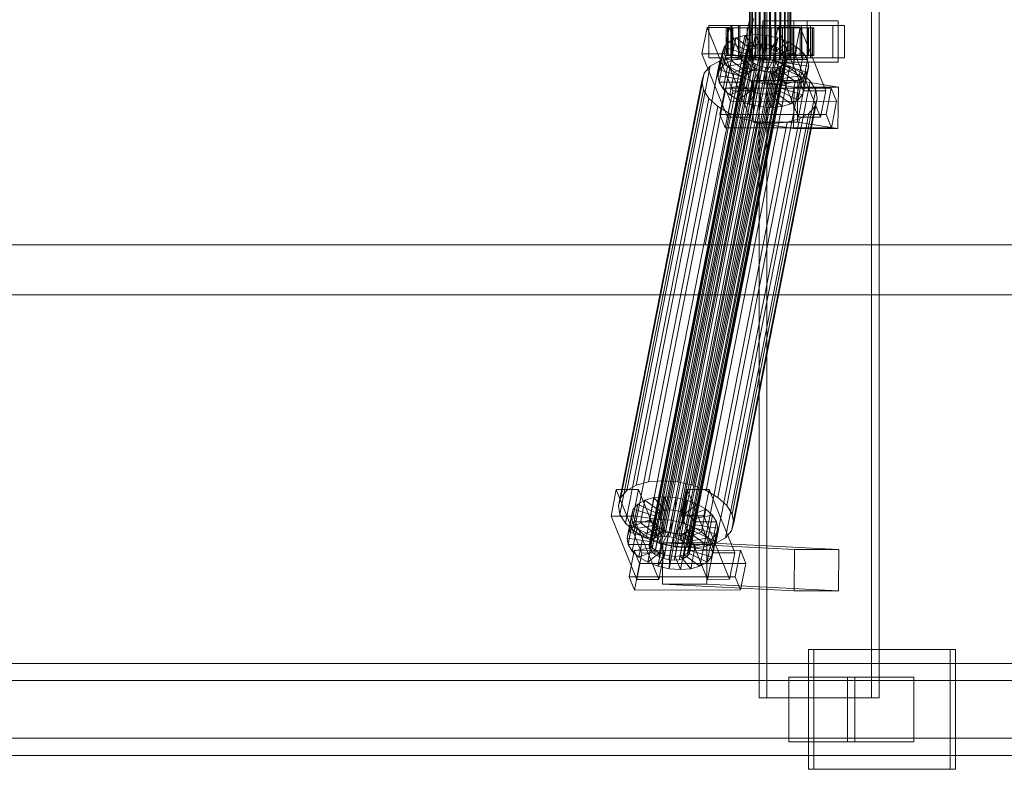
# Model space of a CAD drawing. Header units: millimetres. Extents: x -2233 to 65662, y -50530 to 6847.
# Tile 363 of 656: x 7817 to 8245, y -18456 to -18130. Entities that reach past the tile are written whole.
import ezdxf

# ---------------------------------------------------------------- set-up
doc = ezdxf.new("R2010")
doc.units = ezdxf.units.MM
doc.layers.add('superior_C01', color=7, linetype='Continuous', lineweight=0)

msp = doc.modelspace()

# ---------------------------------------------------------------- linework, layer by layer
at = {"layer": 'superior_C01'}
for p, q in [((8138.139, -17575), (8138.139, -18425)), ((8141.526, -18425), (8141.526, -17575)), ((8186.874, -18425), (8186.874, -17575)), ((8190.261, -17575), (8190.261, -18425)), ((8133.864, -18148), (8133.864, -17852)), ((8134.114, -18148), (8134.114, -17852)), ((8134.228, -18148), (8134.228, -17852)), ((8134.96, -18148), (8134.96, -17852)), ((8135.179, -18148), (8135.179, -17852)), ((8136.345, -18148), (8136.345, -17852)), ((8136.655, -18148), (8136.655, -17852)), ((8138.173, -18148), (8138.173, -17852)), ((8138.553, -18148), (8138.553, -17852)), ((8140.321, -18148), (8140.321, -17852)), ((8140.745, -18148), (8140.745, -17852)), ((8142.643, -18148), (8142.643, -17852)), ((8143.081, -18148), (8143.081, -17852)), ((8144.979, -18148), (8144.979, -17852)), ((8145.402, -18148), (8145.402, -17852)), ((8147.171, -18148), (8147.171, -17852)), ((8147.55, -18148), (8147.55, -17852)), ((8149.069, -18148), (8149.069, -17852)), ((8149.379, -18148), (8149.379, -17852)), ((8150.544, -18148), (8150.544, -17852)), ((8150.763, -18148), (8150.763, -17852)), ((8151.496, -17852), (8151.496, -18148)), ((8151.609, -18148), (8151.609, -17852)), ((8151.859, -18148), (8151.859, -17852)), ((8134.009, -18130), (8114.694, -18228.298)), ((8116.378, -18228.298), (8135.692, -18130)), ((8158.947, -18131), (8139.76, -18131)), ((8139.76, -18131), (8139.76, -18149)), ((8153.195, -18131), (8139.76, -18131)), ((8153.195, -18149), (8153.195, -18131)), ((8153.195, -18131), (8172.382, -18131)), ((8158.947, -18149), (8158.947, -18131)), ((8158.947, -18131), (8172.382, -18131)), ((8172.382, -18131), (8172.382, -18149)), ((8115.569, -18133.859), (8113.316, -18145.327)), ((8125.163, -18133.847), (8115.569, -18133.859)), ((8126.699, -18161.391), (8115.569, -18133.859)), ((8125.817, -18133), (8116.224, -18133)), ((8116.224, -18133), (8116.224, -18147)), ((8129.772, -18133), (8116.224, -18133)), ((8122.909, -18145.315), (8125.163, -18133.847)), ((8124.395, -18134), (8123.867, -18134)), ((8123.867, -18134), (8133.864, -18134)), ((8123.867, -18146), (8123.867, -18134)), ((8123.867, -18134), (8124.634, -18134)), ((8126.181, -18134), (8124.395, -18134)), ((8124.395, -18134), (8134.114, -18134)), ((8124.395, -18146), (8124.395, -18134)), ((8124.634, -18134), (8134.228, -18134)), ((8124.634, -18146), (8124.634, -18134)), ((8124.634, -18134), (8126.643, -18134)), ((8125.163, -18133.847), (8136.292, -18161.379)), ((8125.817, -18147), (8125.817, -18133)), ((8125.817, -18133), (8139.365, -18133)), ((8129.104, -18134), (8126.181, -18134)), ((8126.181, -18134), (8134.96, -18134)), ((8126.181, -18146), (8126.181, -18134)), ((8172.378, -18133), (8126.329, -18133)), ((8126.329, -18133), (8126.329, -18147)), ((8129.152, -18133), (8126.329, -18133)), ((8126.643, -18134), (8135.179, -18134)), ((8126.643, -18146), (8126.643, -18134)), ((8126.643, -18134), (8129.758, -18134)), ((8132.964, -18134), (8129.104, -18134)), ((8129.104, -18134), (8136.345, -18134)), ((8129.104, -18146), (8129.104, -18134)), ((8129.152, -18147), (8129.152, -18133)), ((8129.152, -18133), (8175.2, -18133)), ((8129.758, -18134), (8136.655, -18134)), ((8129.758, -18146), (8129.758, -18134)), ((8129.758, -18134), (8133.765, -18134)), ((8129.772, -18147), (8129.772, -18133)), ((8129.772, -18133), (8139.365, -18133)), ((8137.499, -18134), (8132.964, -18134)), ((8132.964, -18134), (8138.173, -18134)), ((8132.964, -18146), (8132.964, -18134)), ((8133.765, -18134), (8138.553, -18134)), ((8133.765, -18146), (8133.765, -18134)), ((8133.765, -18134), (8138.392, -18134)), ((8133.864, -18134), (8134.114, -18134)), ((8133.864, -18134), (8133.864, -18146)), ((8134.228, -18134), (8133.864, -18134)), ((8134.114, -18134), (8134.96, -18134)), ((8134.114, -18134), (8134.114, -18146)), ((8134.228, -18134), (8134.228, -18146)), ((8135.179, -18134), (8134.228, -18134)), ((8134.96, -18134), (8136.345, -18134)), ((8134.96, -18134), (8134.96, -18146)), ((8135.179, -18134), (8135.179, -18146)), ((8136.655, -18134), (8135.179, -18134)), ((8136.345, -18134), (8138.173, -18134)), ((8136.345, -18134), (8136.345, -18146)), ((8136.655, -18134), (8136.655, -18146)), ((8138.553, -18134), (8136.655, -18134)), ((8142.399, -18134), (8137.499, -18134)), ((8137.499, -18134), (8140.321, -18134)), ((8137.499, -18146), (8137.499, -18134)), ((8138.173, -18134), (8140.321, -18134)), ((8138.173, -18134), (8138.173, -18146)), ((8138.392, -18134), (8140.745, -18134)), ((8138.392, -18146), (8138.392, -18134)), ((8138.392, -18134), (8143.324, -18134)), ((8138.553, -18134), (8138.553, -18146)), ((8140.745, -18134), (8138.553, -18134)), ((8139.365, -18133), (8139.365, -18147)), ((8140.321, -18134), (8142.643, -18134)), ((8140.321, -18134), (8140.321, -18146)), ((8140.745, -18134), (8140.745, -18146)), ((8143.081, -18134), (8140.745, -18134)), ((8147.331, -18134), (8142.399, -18134)), ((8142.399, -18134), (8142.643, -18134)), ((8142.399, -18146), (8142.399, -18134)), ((8142.643, -18134), (8144.979, -18134)), ((8142.643, -18134), (8142.643, -18146)), ((8143.324, -18134), (8143.081, -18134)), ((8143.081, -18134), (8143.081, -18146)), ((8145.402, -18134), (8143.081, -18134)), ((8143.324, -18146), (8143.324, -18134)), ((8143.324, -18134), (8148.225, -18134)), ((8146.268, -18133.821), (8144.015, -18145.289)), ((8147.331, -18134), (8144.979, -18134)), ((8144.979, -18134), (8147.171, -18134)), ((8144.979, -18134), (8144.979, -18146)), ((8148.225, -18134), (8145.402, -18134)), ((8145.402, -18134), (8145.402, -18146)), ((8147.55, -18134), (8145.402, -18134)), ((8155.861, -18133.809), (8146.268, -18133.821)), ((8157.398, -18161.353), (8146.268, -18133.821)), ((8156.516, -18133), (8146.923, -18133)), ((8146.923, -18133), (8146.923, -18147)), ((8160.471, -18133), (8146.923, -18133)), ((8151.958, -18134), (8147.171, -18134)), ((8147.171, -18134), (8149.069, -18134)), ((8147.171, -18134), (8147.171, -18146)), ((8151.958, -18134), (8147.331, -18134)), ((8147.331, -18146), (8147.331, -18134)), ((8152.759, -18134), (8147.55, -18134)), ((8147.55, -18134), (8147.55, -18146)), ((8149.379, -18134), (8147.55, -18134)), ((8148.225, -18146), (8148.225, -18134)), ((8148.225, -18134), (8152.759, -18134)), ((8155.966, -18134), (8149.069, -18134)), ((8149.069, -18134), (8150.544, -18134)), ((8149.069, -18134), (8149.069, -18146)), ((8156.62, -18134), (8149.379, -18134)), ((8149.379, -18134), (8149.379, -18146)), ((8150.763, -18134), (8149.379, -18134)), ((8159.08, -18134), (8150.544, -18134)), ((8150.544, -18134), (8151.496, -18134)), ((8150.544, -18134), (8150.544, -18146)), ((8159.543, -18134), (8150.763, -18134)), ((8150.763, -18134), (8150.763, -18146)), ((8151.609, -18134), (8150.763, -18134)), ((8151.496, -18134), (8161.089, -18134)), ((8151.496, -18146), (8151.496, -18134)), ((8151.496, -18134), (8151.859, -18134)), ((8161.329, -18134), (8151.609, -18134)), ((8151.609, -18134), (8151.609, -18146)), ((8151.859, -18134), (8151.609, -18134)), ((8161.856, -18134), (8151.859, -18134)), ((8151.859, -18134), (8151.859, -18146)), ((8155.966, -18134), (8151.958, -18134)), ((8151.958, -18146), (8151.958, -18134)), ((8152.759, -18146), (8152.759, -18134)), ((8152.759, -18134), (8156.62, -18134)), ((8153.608, -18145.277), (8155.861, -18133.809)), ((8155.861, -18133.809), (8166.991, -18161.341)), ((8159.08, -18134), (8155.966, -18134)), ((8155.966, -18146), (8155.966, -18134)), ((8156.516, -18147), (8156.516, -18133)), ((8156.516, -18133), (8170.064, -18133)), ((8156.62, -18146), (8156.62, -18134)), ((8156.62, -18134), (8159.543, -18134)), ((8161.089, -18134), (8159.08, -18134)), ((8159.08, -18146), (8159.08, -18134)), ((8159.543, -18146), (8159.543, -18134)), ((8159.543, -18134), (8161.329, -18134)), ((8160.471, -18147), (8160.471, -18133)), ((8160.471, -18133), (8170.064, -18133)), ((8161.089, -18134), (8161.089, -18146)), ((8161.856, -18134), (8161.089, -18134)), ((8161.329, -18146), (8161.329, -18134)), ((8161.329, -18134), (8161.856, -18134)), ((8161.856, -18146), (8161.856, -18134)), ((8170.064, -18133), (8170.064, -18147)), ((8172.378, -18147), (8172.378, -18133)), ((8172.378, -18133), (8175.2, -18133)), ((8175.2, -18133), (8175.2, -18147)), ((8127.958, -18138.419), (8124.883, -18140.156)), ((8126.027, -18148.249), (8127.958, -18138.419)), ((8131.914, -18137.325), (8127.958, -18138.419)), ((8127.958, -18138.419), (8134.763, -18143.38)), ((8129.983, -18147.155), (8131.914, -18137.325)), ((8136.482, -18136.948), (8131.914, -18137.325)), ((8131.914, -18137.325), (8136.637, -18142.862)), ((8134.55, -18146.777), (8136.482, -18136.948)), ((8141.35, -18137.313), (8136.482, -18136.948)), ((8136.482, -18136.948), (8138.8, -18142.683)), ((8139.418, -18147.143), (8141.35, -18137.313)), ((8141.35, -18137.313), (8141.106, -18142.856)), ((8146.186, -18138.396), (8141.35, -18137.313)), ((8146.186, -18138.396), (8143.397, -18143.369)), ((8144.254, -18148.226), (8146.186, -18138.396)), ((8150.661, -18140.123), (8146.186, -18138.396)), ((8090.679, -18357.434), (8132.688, -18143.635)), ((8091.619, -18356.363), (8133.628, -18142.565)), ((8093.076, -18355.541), (8135.085, -18141.742)), ((8094.95, -18355.022), (8136.959, -18141.224)), ((8097.113, -18354.844), (8139.122, -18141.045)), ((8099.419, -18355.017), (8141.428, -18141.218)), ((8101.71, -18355.53), (8143.719, -18141.731)), ((8103.83, -18356.348), (8145.839, -18142.549)), ((8105.634, -18357.415), (8147.643, -18143.617)), ((8120.968, -18152.246), (8122.899, -18142.416)), ((8122.899, -18142.416), (8122.141, -18145.047)), ((8124.883, -18140.156), (8122.899, -18142.416)), ((8122.899, -18142.416), (8132.367, -18145.274)), ((8122.952, -18149.985), (8124.883, -18140.156)), ((8124.883, -18140.156), (8133.306, -18144.203)), ((8132.688, -18143.635), (8132.329, -18144.881)), ((8133.628, -18142.565), (8132.688, -18143.635)), ((8134.763, -18143.38), (8132.832, -18153.21)), ((8133.306, -18144.203), (8134.763, -18143.38)), ((8135.085, -18141.742), (8133.628, -18142.565)), ((8136.637, -18142.862), (8134.705, -18152.692)), ((8134.763, -18143.38), (8136.637, -18142.862)), ((8136.959, -18141.224), (8135.085, -18141.742)), ((8136.637, -18142.862), (8138.8, -18142.683)), ((8138.8, -18142.683), (8136.869, -18152.513)), ((8139.122, -18141.045), (8136.959, -18141.224)), ((8138.8, -18142.683), (8141.106, -18142.856)), ((8141.428, -18141.218), (8139.122, -18141.045)), ((8141.106, -18142.856), (8139.175, -18152.686)), ((8141.106, -18142.856), (8143.397, -18143.369)), ((8143.719, -18141.731), (8141.428, -18141.218)), ((8143.397, -18143.369), (8141.466, -18153.199)), ((8143.397, -18143.369), (8145.517, -18144.188)), ((8145.839, -18142.549), (8143.719, -18141.731)), ((8150.661, -18140.123), (8145.517, -18144.188)), ((8147.643, -18143.617), (8145.839, -18142.549)), ((8154.47, -18142.377), (8147.321, -18145.255)), ((8149.009, -18144.861), (8147.643, -18143.617)), ((8148.729, -18149.953), (8150.661, -18140.123)), ((8154.47, -18142.377), (8150.661, -18140.123)), ((8152.539, -18152.207), (8154.47, -18142.377)), ((8157.353, -18145.003), (8154.47, -18142.377)), ((8090.102, -18331.197), (8126.317, -18146.887)), ((8090.32, -18358.68), (8132.329, -18144.881)), ((8090.566, -18360.017), (8132.575, -18146.218)), ((8091.4, -18361.352), (8133.409, -18147.554)), ((8096.208, -18330.692), (8132.423, -18146.383)), ((8102.715, -18331.181), (8138.93, -18146.872)), ((8107, -18358.659), (8149.009, -18144.861)), ((8149.843, -18146.196), (8107.834, -18359.995)), ((8108.08, -18361.332), (8150.089, -18147.533)), ((8113.316, -18145.327), (8122.909, -18145.315)), ((8113.316, -18145.327), (8124.445, -18172.859)), ((8116.224, -18147), (8125.817, -18147)), ((8116.224, -18147), (8129.772, -18147)), ((8120.209, -18154.877), (8122.141, -18145.047)), ((8120.728, -18157.698), (8122.66, -18147.868)), ((8126.317, -18146.887), (8121.028, -18148.35)), ((8122.141, -18145.047), (8132.007, -18146.52)), ((8122.141, -18145.047), (8122.66, -18147.868)), ((8122.66, -18147.868), (8132.253, -18147.856)), ((8122.66, -18147.868), (8124.421, -18150.688)), ((8134.039, -18172.847), (8122.909, -18145.315)), ((8133.864, -18146), (8123.867, -18146)), ((8123.867, -18146), (8124.395, -18146)), ((8124.634, -18146), (8123.867, -18146)), ((8134.114, -18146), (8124.395, -18146)), ((8124.395, -18146), (8126.181, -18146)), ((8134.228, -18146), (8124.634, -18146)), ((8126.643, -18146), (8124.634, -18146)), ((8139.365, -18147), (8125.817, -18147)), ((8126.027, -18148.249), (8129.983, -18147.155)), ((8134.96, -18146), (8126.181, -18146)), ((8126.181, -18146), (8129.104, -18146)), ((8132.423, -18146.383), (8126.317, -18146.887)), ((8126.329, -18147), (8172.378, -18147)), ((8126.329, -18147), (8129.152, -18147)), ((8135.179, -18146), (8126.643, -18146)), ((8129.758, -18146), (8126.643, -18146)), ((8136.345, -18146), (8129.104, -18146)), ((8129.104, -18146), (8132.964, -18146)), ((8175.2, -18147), (8129.152, -18147)), ((8136.655, -18146), (8129.758, -18146)), ((8133.765, -18146), (8129.758, -18146)), ((8139.365, -18147), (8129.772, -18147)), ((8129.983, -18147.155), (8134.55, -18146.777)), ((8134.705, -18152.692), (8129.983, -18147.155)), ((8132.007, -18146.52), (8130.076, -18156.35)), ((8132.253, -18147.856), (8130.322, -18157.686)), ((8132.367, -18145.274), (8130.435, -18155.103)), ((8133.306, -18144.203), (8131.375, -18154.033)), ((8132.007, -18146.52), (8132.367, -18145.274)), ((8132.253, -18147.856), (8132.007, -18146.52)), ((8133.088, -18149.192), (8132.253, -18147.856)), ((8132.329, -18144.881), (8132.575, -18146.218)), ((8132.367, -18145.274), (8133.306, -18144.203)), ((8138.93, -18146.872), (8132.423, -18146.383)), ((8132.575, -18146.218), (8133.409, -18147.554)), ((8138.173, -18146), (8132.964, -18146)), ((8132.964, -18146), (8137.499, -18146)), ((8133.409, -18147.554), (8134.775, -18148.798)), ((8138.553, -18146), (8133.765, -18146)), ((8138.392, -18146), (8133.765, -18146)), ((8134.114, -18146), (8133.864, -18146)), ((8133.864, -18146), (8134.228, -18146)), ((8134.228, -18148), (8133.864, -18148)), ((8133.864, -18148), (8134.114, -18148)), ((8134.96, -18146), (8134.114, -18146)), ((8134.114, -18148), (8134.96, -18148)), ((8134.228, -18146), (8135.179, -18146)), ((8135.179, -18148), (8134.228, -18148)), ((8136.869, -18152.513), (8134.55, -18146.777)), ((8134.55, -18146.777), (8139.418, -18147.143)), ((8136.345, -18146), (8134.96, -18146)), ((8134.96, -18148), (8136.345, -18148)), ((8135.179, -18146), (8136.655, -18146)), ((8136.655, -18148), (8135.179, -18148)), ((8138.173, -18146), (8136.345, -18146)), ((8136.345, -18148), (8138.173, -18148)), ((8136.655, -18146), (8138.553, -18146)), ((8138.553, -18148), (8136.655, -18148)), ((8140.321, -18146), (8137.499, -18146)), ((8137.499, -18146), (8142.399, -18146)), ((8140.321, -18146), (8138.173, -18146)), ((8138.173, -18148), (8140.321, -18148)), ((8140.745, -18146), (8138.392, -18146)), ((8143.324, -18146), (8138.392, -18146)), ((8138.553, -18146), (8140.745, -18146)), ((8140.745, -18148), (8138.553, -18148)), ((8145.395, -18148.32), (8138.93, -18146.872)), ((8139.175, -18152.686), (8139.418, -18147.143)), ((8139.418, -18147.143), (8144.254, -18148.226)), ((8142.643, -18146), (8140.321, -18146)), ((8140.321, -18148), (8142.643, -18148)), ((8140.745, -18146), (8143.081, -18146)), ((8143.081, -18148), (8140.745, -18148)), ((8142.643, -18146), (8142.399, -18146)), ((8142.399, -18146), (8147.331, -18146)), ((8144.979, -18146), (8142.643, -18146)), ((8142.643, -18148), (8144.979, -18148)), ((8143.081, -18146), (8143.324, -18146)), ((8143.081, -18146), (8145.402, -18146)), ((8145.402, -18148), (8143.081, -18148)), ((8148.225, -18146), (8143.324, -18146)), ((8145.517, -18144.188), (8143.585, -18154.017)), ((8144.015, -18145.289), (8153.608, -18145.277)), ((8144.015, -18145.289), (8155.144, -18172.821)), ((8147.171, -18146), (8144.979, -18146)), ((8144.979, -18146), (8147.331, -18146)), ((8144.979, -18148), (8147.171, -18148)), ((8147.321, -18145.255), (8145.39, -18155.085)), ((8145.402, -18146), (8148.225, -18146)), ((8145.402, -18146), (8147.55, -18146)), ((8147.55, -18148), (8145.402, -18148)), ((8145.517, -18144.188), (8147.321, -18145.255)), ((8148.687, -18146.499), (8146.756, -18156.329)), ((8146.923, -18147), (8156.516, -18147)), ((8146.923, -18147), (8160.471, -18147)), ((8149.069, -18146), (8147.171, -18146)), ((8147.171, -18146), (8151.958, -18146)), ((8147.171, -18148), (8149.069, -18148)), ((8147.321, -18145.255), (8148.687, -18146.499)), ((8147.331, -18146), (8151.958, -18146)), ((8147.55, -18146), (8152.759, -18146)), ((8147.55, -18146), (8149.379, -18146)), ((8149.379, -18148), (8147.55, -18148)), ((8147.59, -18157.665), (8149.521, -18147.835)), ((8152.759, -18146), (8148.225, -18146)), ((8157.353, -18145.003), (8148.687, -18146.499)), ((8148.687, -18146.499), (8149.521, -18147.835)), ((8149.843, -18146.196), (8149.009, -18144.861)), ((8150.544, -18146), (8149.069, -18146)), ((8149.069, -18146), (8155.966, -18146)), ((8149.069, -18148), (8150.544, -18148)), ((8149.379, -18146), (8156.62, -18146)), ((8149.379, -18146), (8150.763, -18146)), ((8150.763, -18148), (8149.379, -18148)), ((8149.521, -18147.835), (8159.115, -18147.823)), ((8149.521, -18147.835), (8149.767, -18149.171)), ((8149.73, -18148.779), (8150.089, -18147.533)), ((8150.089, -18147.533), (8149.843, -18146.196)), ((8151.496, -18146), (8150.544, -18146)), ((8150.544, -18146), (8159.08, -18146)), ((8150.544, -18148), (8151.496, -18148)), ((8150.763, -18146), (8159.543, -18146)), ((8150.763, -18146), (8151.609, -18146)), ((8151.609, -18148), (8150.763, -18148)), ((8161.089, -18146), (8151.496, -18146)), ((8151.859, -18146), (8151.496, -18146)), ((8151.496, -18148), (8151.859, -18148)), ((8151.609, -18146), (8161.329, -18146)), ((8151.609, -18146), (8151.859, -18146)), ((8151.859, -18148), (8151.609, -18148)), ((8151.859, -18146), (8161.856, -18146)), ((8151.958, -18146), (8155.966, -18146)), ((8156.62, -18146), (8152.759, -18146)), ((8164.738, -18172.809), (8153.608, -18145.277)), ((8155.422, -18154.833), (8157.353, -18145.003)), ((8155.966, -18146), (8159.08, -18146)), ((8170.064, -18147), (8156.516, -18147)), ((8159.543, -18146), (8156.62, -18146)), ((8159.115, -18147.823), (8157.183, -18157.653)), ((8159.115, -18147.823), (8157.353, -18145.003)), ((8159.08, -18146), (8161.089, -18146)), ((8159.634, -18150.644), (8159.115, -18147.823)), ((8161.329, -18146), (8159.543, -18146)), ((8170.064, -18147), (8160.471, -18147)), ((8161.089, -18146), (8161.856, -18146)), ((8161.856, -18146), (8161.329, -18146)), ((8175.2, -18147), (8172.378, -18147)), ((8080.702, -18334.981), (8116.917, -18150.672)), ((8084.813, -18332.659), (8121.028, -18148.35)), ((8092.766, -18362.596), (8134.775, -18148.798)), ((8094.57, -18363.664), (8136.58, -18149.865)), ((8096.69, -18364.482), (8138.699, -18150.683)), ((8098.981, -18364.995), (8140.99, -18151.196)), ((8101.287, -18365.168), (8143.296, -18151.369)), ((8103.45, -18364.989), (8145.46, -18151.191)), ((8105.324, -18364.471), (8147.333, -18150.672)), ((8106.781, -18363.648), (8148.79, -18149.85)), ((8107.721, -18362.578), (8149.73, -18148.779)), ((8109.18, -18332.629), (8145.395, -18148.32)), ((8116.917, -18150.672), (8114.265, -18153.694)), ((8115.163, -18334.938), (8151.378, -18150.629)), ((8121.028, -18148.35), (8116.917, -18150.672)), ((8120.209, -18154.877), (8120.968, -18152.246)), ((8120.968, -18152.246), (8122.952, -18149.985)), ((8130.435, -18155.103), (8120.968, -18152.246)), ((8122.49, -18160.518), (8124.421, -18150.688)), ((8122.952, -18149.985), (8126.027, -18148.249)), ((8131.375, -18154.033), (8122.952, -18149.985)), ((8124.421, -18150.688), (8133.088, -18149.192)), ((8124.421, -18150.688), (8127.305, -18153.314)), ((8132.832, -18153.21), (8126.027, -18148.249)), ((8127.305, -18153.314), (8134.453, -18150.436)), ((8131.114, -18155.567), (8136.258, -18151.503)), ((8133.088, -18149.192), (8131.156, -18159.022)), ((8134.453, -18150.436), (8132.522, -18160.266)), ((8134.453, -18150.436), (8133.088, -18149.192)), ((8136.258, -18151.503), (8134.326, -18161.333)), ((8136.258, -18151.503), (8134.453, -18150.436)), ((8134.775, -18148.798), (8136.58, -18149.865)), ((8135.589, -18157.295), (8138.377, -18152.321)), ((8138.377, -18152.321), (8136.258, -18151.503)), ((8138.377, -18152.321), (8136.446, -18162.151)), ((8136.58, -18149.865), (8138.699, -18150.683)), ((8140.668, -18152.835), (8138.377, -18152.321)), ((8138.699, -18150.683), (8140.99, -18151.196)), ((8139.76, -18149), (8158.947, -18149)), ((8153.195, -18149), (8139.76, -18149)), ((8140.99, -18151.196), (8143.296, -18151.369)), ((8141.466, -18153.199), (8144.254, -18148.226)), ((8143.296, -18151.369), (8145.46, -18151.191)), ((8143.585, -18154.017), (8148.729, -18149.953)), ((8144.254, -18148.226), (8148.729, -18149.953)), ((8147.012, -18152.311), (8145.08, -18162.14)), ((8147.012, -18152.311), (8145.138, -18152.829)), ((8145.39, -18155.085), (8152.539, -18152.207)), ((8151.378, -18150.629), (8145.395, -18148.32)), ((8145.46, -18151.191), (8147.333, -18150.672)), ((8148.468, -18151.488), (8146.537, -18161.318)), ((8148.468, -18151.488), (8147.012, -18152.311)), ((8153.816, -18157.272), (8147.012, -18152.311)), ((8147.333, -18150.672), (8148.79, -18149.85)), ((8149.408, -18150.417), (8147.477, -18160.247)), ((8149.767, -18149.171), (8147.836, -18159.001)), ((8149.408, -18150.417), (8148.468, -18151.488)), ((8156.891, -18155.535), (8148.468, -18151.488)), ((8148.729, -18149.953), (8152.539, -18152.207)), ((8148.79, -18149.85), (8149.73, -18148.779)), ((8149.767, -18149.171), (8149.408, -18150.417)), ((8158.875, -18153.275), (8149.408, -18150.417)), ((8159.634, -18150.644), (8149.767, -18149.171)), ((8156.47, -18153.641), (8151.378, -18150.629)), ((8152.539, -18152.207), (8155.422, -18154.833)), ((8172.382, -18149), (8153.195, -18149)), ((8157.702, -18160.474), (8159.634, -18150.644)), ((8158.875, -18153.275), (8159.634, -18150.644)), ((8172.382, -18149), (8158.947, -18149)), ((8078.05, -18338.003), (8114.265, -18153.694)), ((8114.265, -18153.694), (8113.251, -18157.211)), ((8130.076, -18156.35), (8120.209, -18154.877)), ((8120.728, -18157.698), (8120.209, -18154.877)), ((8120.255, -18337.95), (8156.47, -18153.641)), ((8125.373, -18163.144), (8127.305, -18153.314)), ((8127.305, -18153.314), (8131.114, -18155.567)), ((8129.182, -18165.397), (8131.114, -18155.567)), ((8130.435, -18155.103), (8130.076, -18156.35)), ((8130.076, -18156.35), (8130.322, -18157.686)), ((8131.375, -18154.033), (8130.435, -18155.103)), ((8131.114, -18155.567), (8135.589, -18157.295)), ((8132.832, -18153.21), (8131.375, -18154.033)), ((8134.705, -18152.692), (8132.832, -18153.21)), ((8136.869, -18152.513), (8134.705, -18152.692)), ((8139.175, -18152.686), (8136.869, -18152.513)), ((8140.668, -18152.835), (8138.737, -18162.664)), ((8141.466, -18153.199), (8139.175, -18152.686)), ((8140.425, -18158.378), (8140.668, -18152.835)), ((8142.974, -18153.008), (8140.668, -18152.835)), ((8142.974, -18153.008), (8141.043, -18162.837)), ((8143.585, -18154.017), (8141.466, -18153.199)), ((8145.138, -18152.829), (8142.974, -18153.008)), ((8145.293, -18158.743), (8142.974, -18153.008)), ((8145.138, -18152.829), (8143.206, -18162.659)), ((8145.39, -18155.085), (8143.585, -18154.017)), ((8149.86, -18158.366), (8145.138, -18152.829)), ((8146.756, -18156.329), (8145.39, -18155.085)), ((8146.756, -18156.329), (8155.422, -18154.833)), ((8147.59, -18157.665), (8146.756, -18156.329)), ((8153.816, -18157.272), (8156.891, -18155.535)), ((8154.96, -18165.365), (8156.891, -18155.535)), ((8155.422, -18154.833), (8157.183, -18157.653)), ((8160.325, -18157.152), (8156.47, -18153.641)), ((8156.891, -18155.535), (8158.875, -18153.275)), ((8156.944, -18163.105), (8158.875, -18153.275)), ((8077.036, -18341.52), (8113.251, -18157.211)), ((8077.73, -18345.291), (8113.945, -18160.982)), ((8113.251, -18157.211), (8113.945, -18160.982)), ((8113.945, -18160.982), (8116.299, -18164.752)), ((8130.322, -18157.686), (8120.728, -18157.698)), ((8122.49, -18160.518), (8120.728, -18157.698)), ((8123.357, -18160.247), (8121.104, -18171.715)), ((8131.156, -18159.022), (8122.49, -18160.518)), ((8125.373, -18163.144), (8122.49, -18160.518)), ((8169.405, -18160.19), (8123.357, -18160.247)), ((8125.676, -18165.983), (8123.357, -18160.247)), ((8124.11, -18341.461), (8160.325, -18157.152)), ((8132.522, -18160.266), (8125.373, -18163.144)), ((8162.679, -18160.922), (8126.464, -18345.231)), ((8130.322, -18157.686), (8131.156, -18159.022)), ((8131.156, -18159.022), (8132.522, -18160.266)), ((8132.522, -18160.266), (8134.326, -18161.333)), ((8133.657, -18167.125), (8135.589, -18157.295)), ((8135.778, -18156.962), (8135.544, -18174.943)), ((8135.589, -18157.295), (8140.425, -18158.378)), ((8154.965, -18156.962), (8135.778, -18156.962)), ((8153.307, -18159.83), (8135.778, -18156.962)), ((8138.494, -18168.208), (8140.425, -18158.378)), ((8140.425, -18158.378), (8145.293, -18158.743)), ((8143.361, -18168.573), (8145.293, -18158.743)), ((8145.293, -18158.743), (8149.86, -18158.366)), ((8146.537, -18161.318), (8147.477, -18160.247)), ((8147.477, -18160.247), (8147.836, -18159.001)), ((8147.477, -18160.247), (8156.944, -18163.105)), ((8157.183, -18157.653), (8147.59, -18157.665)), ((8147.836, -18159.001), (8147.59, -18157.665)), ((8147.836, -18159.001), (8157.702, -18160.474)), ((8147.929, -18168.196), (8149.86, -18158.366)), ((8149.86, -18158.366), (8153.816, -18157.272)), ((8151.885, -18167.102), (8153.816, -18157.272)), ((8153.072, -18177.811), (8153.307, -18159.83)), ((8153.307, -18159.83), (8172.493, -18159.83)), ((8154.73, -18174.943), (8154.965, -18156.962)), ((8154.965, -18156.962), (8172.493, -18159.83)), ((8157.702, -18160.474), (8156.944, -18163.105)), ((8157.183, -18157.653), (8157.702, -18160.474)), ((8162.679, -18160.922), (8160.325, -18157.152)), ((8163.373, -18164.693), (8162.679, -18160.922)), ((8167.152, -18171.658), (8169.405, -18160.19)), ((8169.405, -18160.19), (8171.724, -18165.926)), ((8172.493, -18159.83), (8172.259, -18177.811)), ((8080.084, -18349.061), (8116.299, -18164.752)), ((8116.299, -18164.752), (8120.154, -18168.263)), ((8124.445, -18172.859), (8126.699, -18161.391)), ((8129.182, -18165.397), (8125.373, -18163.144)), ((8126.699, -18161.391), (8136.292, -18161.379)), ((8127.158, -18349.002), (8163.373, -18164.693)), ((8134.326, -18161.333), (8129.182, -18165.397)), ((8136.446, -18162.151), (8133.657, -18167.125)), ((8136.292, -18161.379), (8134.039, -18172.847)), ((8134.326, -18161.333), (8136.446, -18162.151)), ((8136.446, -18162.151), (8138.737, -18162.664)), ((8138.737, -18162.664), (8138.494, -18168.208)), ((8138.737, -18162.664), (8141.043, -18162.837)), ((8141.043, -18162.837), (8143.206, -18162.659)), ((8141.043, -18162.837), (8143.361, -18168.573)), ((8143.206, -18162.659), (8145.08, -18162.14)), ((8143.206, -18162.659), (8147.929, -18168.196)), ((8145.08, -18162.14), (8146.537, -18161.318)), ((8145.08, -18162.14), (8151.885, -18167.102)), ((8146.537, -18161.318), (8154.96, -18165.365)), ((8156.944, -18163.105), (8154.96, -18165.365)), ((8155.144, -18172.821), (8157.398, -18161.353)), ((8157.398, -18161.353), (8166.991, -18161.341)), ((8162.359, -18168.21), (8163.373, -18164.693)), ((8166.991, -18161.341), (8164.738, -18172.809)), ((8083.939, -18352.572), (8120.154, -18168.263)), ((8120.154, -18168.263), (8125.246, -18171.275)), ((8123.422, -18177.451), (8125.676, -18165.983)), ((8125.676, -18165.983), (8171.724, -18165.926)), ((8126.144, -18352.519), (8162.359, -18168.21)), ((8133.657, -18167.125), (8129.182, -18165.397)), ((8138.494, -18168.208), (8133.657, -18167.125)), ((8143.361, -18168.573), (8138.494, -18168.208)), ((8147.929, -18168.196), (8143.361, -18168.573)), ((8151.885, -18167.102), (8147.929, -18168.196)), ((8154.96, -18165.365), (8151.885, -18167.102)), ((8159.707, -18171.232), (8162.359, -18168.21)), ((8171.724, -18165.926), (8169.471, -18177.394)), ((8089.031, -18355.584), (8125.246, -18171.275)), ((8095.014, -18357.893), (8131.229, -18173.584)), ((8119.381, -18357.863), (8155.596, -18173.554)), ((8121.104, -18171.715), (8167.152, -18171.658)), ((8121.104, -18171.715), (8123.422, -18177.451)), ((8123.492, -18355.541), (8159.707, -18171.232)), ((8134.039, -18172.847), (8124.445, -18172.859)), ((8125.246, -18171.275), (8131.229, -18173.584)), ((8131.229, -18173.584), (8137.694, -18175.032)), ((8150.307, -18175.016), (8155.596, -18173.554)), ((8164.738, -18172.809), (8155.144, -18172.821)), ((8155.596, -18173.554), (8159.707, -18171.232)), ((8169.471, -18177.394), (8167.152, -18171.658)), ((8101.479, -18359.341), (8137.694, -18175.032)), ((8107.987, -18359.83), (8144.201, -18175.521)), ((8114.093, -18359.326), (8150.307, -18175.016)), ((8169.471, -18177.394), (8123.422, -18177.451)), ((8135.544, -18174.943), (8154.73, -18174.943)), ((8153.072, -18177.811), (8135.544, -18174.943)), ((8137.694, -18175.032), (8144.201, -18175.521)), ((8144.201, -18175.521), (8150.307, -18175.016)), ((8172.259, -18177.811), (8153.072, -18177.811)), ((8172.259, -18177.811), (8154.73, -18174.943)), ((8114.694, -18228.298), (7538.801, -18228.298)), ((7540.485, -18228.298), (8116.378, -18228.298)), ((8114.694, -18228.298), (8116.378, -18228.298)), ((8546.614, -18228.298), (8114.694, -18228.298)), ((8116.378, -18228.298), (8548.297, -18228.298)), ((10210.031, -18250), (1105.699, -18250)), ((1107.119, -18250), (10211.451, -18250)), ((8084.813, -18332.659), (8090.102, -18331.197)), ((8090.102, -18331.197), (8096.208, -18330.692)), ((8096.208, -18330.692), (8102.715, -18331.181)), ((8102.715, -18331.181), (8109.18, -18332.629)), ((8076.135, -18334.551), (8073.882, -18346.02)), ((8085.729, -18334.539), (8076.135, -18334.551)), ((8087.265, -18362.083), (8076.135, -18334.551)), ((8078.05, -18338.003), (8080.702, -18334.981)), ((8080.702, -18334.981), (8084.813, -18332.659)), ((8083.475, -18346.008), (8085.729, -18334.539)), ((8085.729, -18334.539), (8096.858, -18362.071)), ((8106.834, -18334.513), (8104.581, -18345.981)), ((8116.427, -18334.501), (8106.834, -18334.513)), ((8117.964, -18362.045), (8106.834, -18334.513)), ((8109.18, -18332.629), (8115.163, -18334.938)), ((8114.174, -18345.969), (8116.427, -18334.501)), ((8115.163, -18334.938), (8120.255, -18337.95)), ((8116.427, -18334.501), (8127.557, -18362.033)), ((8077.036, -18341.52), (8078.05, -18338.003)), ((8088.524, -18339.111), (8085.449, -18340.848)), ((8086.593, -18348.941), (8088.524, -18339.111)), ((8092.48, -18338.017), (8088.524, -18339.111)), ((8088.524, -18339.111), (8095.329, -18344.073)), ((8090.549, -18347.847), (8092.48, -18338.017)), ((8097.048, -18337.64), (8092.48, -18338.017)), ((8092.48, -18338.017), (8097.203, -18343.554)), ((8095.116, -18347.47), (8097.048, -18337.64)), ((8101.916, -18338.005), (8097.048, -18337.64)), ((8097.048, -18337.64), (8099.366, -18343.376)), ((8099.984, -18347.835), (8101.916, -18338.005)), ((8101.916, -18338.005), (8101.672, -18343.549)), ((8106.752, -18339.088), (8101.916, -18338.005)), ((8106.752, -18339.088), (8103.963, -18344.062)), ((8104.82, -18348.918), (8106.752, -18339.088)), ((8111.227, -18340.816), (8106.752, -18339.088)), ((8120.255, -18337.95), (8124.11, -18341.461)), ((8077.73, -18345.291), (8077.036, -18341.52)), ((8081.534, -18352.938), (8083.465, -18343.108)), ((8083.465, -18343.108), (8082.707, -18345.739)), ((8085.449, -18340.848), (8083.465, -18343.108)), ((8083.465, -18343.108), (8092.933, -18345.966)), ((8083.518, -18350.678), (8085.449, -18340.848)), ((8085.449, -18340.848), (8093.872, -18344.895)), ((8095.329, -18344.073), (8093.398, -18353.902)), ((8093.872, -18344.895), (8095.329, -18344.073)), ((8097.203, -18343.554), (8095.271, -18353.384)), ((8095.329, -18344.073), (8097.203, -18343.554)), ((8097.203, -18343.554), (8099.366, -18343.376)), ((8099.366, -18343.376), (8097.435, -18353.205)), ((8099.366, -18343.376), (8101.672, -18343.549)), ((8101.672, -18343.549), (8099.741, -18353.378)), ((8101.672, -18343.549), (8103.963, -18344.062)), ((8103.963, -18344.062), (8102.032, -18353.892)), ((8103.963, -18344.062), (8106.083, -18344.88)), ((8111.227, -18340.816), (8106.083, -18344.88)), ((8115.036, -18343.069), (8107.887, -18345.947)), ((8109.295, -18350.645), (8111.227, -18340.816)), ((8115.036, -18343.069), (8111.227, -18340.816)), ((8113.105, -18352.899), (8115.036, -18343.069)), ((8117.919, -18345.695), (8115.036, -18343.069)), ((8124.11, -18341.461), (8126.464, -18345.231)), ((8073.882, -18346.02), (8083.475, -18346.008)), ((8073.882, -18346.02), (8085.011, -18373.551)), ((8080.084, -18349.061), (8077.73, -18345.291)), ((8080.775, -18355.569), (8082.707, -18345.739)), ((8081.294, -18358.39), (8083.226, -18348.56)), ((8082.707, -18345.739), (8092.573, -18347.212)), ((8082.707, -18345.739), (8083.226, -18348.56)), ((8083.226, -18348.56), (8092.819, -18348.548)), ((8083.226, -18348.56), (8084.987, -18351.38)), ((8094.605, -18373.539), (8083.475, -18346.008)), ((8083.518, -18350.678), (8086.593, -18348.941)), ((8086.593, -18348.941), (8090.549, -18347.847)), ((8093.398, -18353.902), (8086.593, -18348.941)), ((8090.549, -18347.847), (8095.116, -18347.47)), ((8095.271, -18353.384), (8090.549, -18347.847)), ((8092.573, -18347.212), (8090.642, -18357.042)), ((8092.819, -18348.548), (8090.888, -18358.378)), ((8092.933, -18345.966), (8091.001, -18355.796)), ((8093.872, -18344.895), (8091.941, -18354.725)), ((8092.573, -18347.212), (8092.933, -18345.966)), ((8092.819, -18348.548), (8092.573, -18347.212)), ((8093.654, -18349.884), (8092.819, -18348.548)), ((8092.933, -18345.966), (8093.872, -18344.895)), ((8097.435, -18353.205), (8095.116, -18347.47)), ((8095.116, -18347.47), (8099.984, -18347.835)), ((8099.741, -18353.378), (8099.984, -18347.835)), ((8099.984, -18347.835), (8104.82, -18348.918)), ((8102.032, -18353.892), (8104.82, -18348.918)), ((8106.083, -18344.88), (8104.151, -18354.71)), ((8104.581, -18345.981), (8114.174, -18345.969)), ((8104.581, -18345.981), (8115.71, -18373.513)), ((8104.82, -18348.918), (8109.295, -18350.645)), ((8107.887, -18345.947), (8105.956, -18355.777)), ((8106.083, -18344.88), (8107.887, -18345.947)), ((8109.253, -18347.191), (8107.322, -18357.021)), ((8107.887, -18345.947), (8109.253, -18347.191)), ((8108.156, -18358.357), (8110.087, -18348.527)), ((8117.919, -18345.695), (8109.253, -18347.191)), ((8109.253, -18347.191), (8110.087, -18348.527)), ((8110.087, -18348.527), (8119.681, -18348.515)), ((8110.087, -18348.527), (8110.333, -18349.863)), ((8125.304, -18373.501), (8114.174, -18345.969)), ((8115.988, -18355.525), (8117.919, -18345.695)), ((8119.681, -18348.515), (8117.749, -18358.345)), ((8119.681, -18348.515), (8117.919, -18345.695)), ((8120.2, -18351.336), (8119.681, -18348.515)), ((8127.158, -18349.002), (8126.144, -18352.519)), ((8126.464, -18345.231), (8127.158, -18349.002)), ((8083.939, -18352.572), (8080.084, -18349.061)), ((8080.775, -18355.569), (8081.534, -18352.938)), ((8081.534, -18352.938), (8083.518, -18350.678)), ((8091.001, -18355.796), (8081.534, -18352.938)), ((8083.056, -18361.21), (8084.987, -18351.38)), ((8091.941, -18354.725), (8083.518, -18350.678)), ((8089.031, -18355.584), (8083.939, -18352.572)), ((8084.987, -18351.38), (8093.654, -18349.884)), ((8084.987, -18351.38), (8087.871, -18354.006)), ((8087.871, -18354.006), (8095.019, -18351.128)), ((8091.68, -18356.26), (8096.824, -18352.196)), ((8093.654, -18349.884), (8091.722, -18359.714)), ((8095.019, -18351.128), (8093.088, -18360.958)), ((8095.019, -18351.128), (8093.654, -18349.884)), ((8096.824, -18352.196), (8094.892, -18362.025)), ((8096.824, -18352.196), (8095.019, -18351.128)), ((8097.435, -18353.205), (8095.271, -18353.384)), ((8096.155, -18357.987), (8098.943, -18353.014)), ((8098.943, -18353.014), (8096.824, -18352.196)), ((8098.943, -18353.014), (8097.012, -18362.843)), ((8099.741, -18353.378), (8097.435, -18353.205)), ((8101.234, -18353.527), (8098.943, -18353.014)), ((8104.151, -18354.71), (8109.295, -18350.645)), ((8107.578, -18353.003), (8105.646, -18362.833)), ((8107.578, -18353.003), (8105.704, -18353.521)), ((8105.956, -18355.777), (8113.105, -18352.899)), ((8109.034, -18352.18), (8107.103, -18362.01)), ((8109.034, -18352.18), (8107.578, -18353.003)), ((8114.382, -18357.964), (8107.578, -18353.003)), ((8109.974, -18351.109), (8108.043, -18360.939)), ((8110.333, -18349.863), (8108.402, -18359.693)), ((8109.974, -18351.109), (8109.034, -18352.18)), ((8117.457, -18356.228), (8109.034, -18352.18)), ((8109.295, -18350.645), (8113.105, -18352.899)), ((8110.333, -18349.863), (8109.974, -18351.109)), ((8119.441, -18353.967), (8109.974, -18351.109)), ((8120.2, -18351.336), (8110.333, -18349.863)), ((8113.105, -18352.899), (8115.988, -18355.525)), ((8118.268, -18361.166), (8120.2, -18351.336)), ((8119.441, -18353.967), (8120.2, -18351.336)), ((8126.144, -18352.519), (8123.492, -18355.541)), ((8090.642, -18357.042), (8080.775, -18355.569)), ((8081.294, -18358.39), (8080.775, -18355.569)), ((8085.939, -18363.836), (8087.871, -18354.006)), ((8087.871, -18354.006), (8091.68, -18356.26)), ((8095.014, -18357.893), (8089.031, -18355.584)), ((8089.748, -18366.09), (8091.68, -18356.26)), ((8090.32, -18358.68), (8090.679, -18357.434)), ((8091.001, -18355.796), (8090.642, -18357.042)), ((8090.642, -18357.042), (8090.888, -18358.378)), ((8090.679, -18357.434), (8091.619, -18356.363)), ((8091.941, -18354.725), (8091.001, -18355.796)), ((8091.619, -18356.363), (8093.076, -18355.541)), ((8091.68, -18356.26), (8096.155, -18357.987)), ((8093.398, -18353.902), (8091.941, -18354.725)), ((8093.076, -18355.541), (8094.95, -18355.022)), ((8095.271, -18353.384), (8093.398, -18353.902)), ((8094.95, -18355.022), (8097.113, -18354.844)), ((8097.113, -18354.844), (8099.419, -18355.017)), ((8101.234, -18353.527), (8099.303, -18363.357)), ((8099.419, -18355.017), (8101.71, -18355.53)), ((8102.032, -18353.892), (8099.741, -18353.378)), ((8100.991, -18359.07), (8101.234, -18353.527)), ((8103.54, -18353.7), (8101.234, -18353.527)), ((8103.54, -18353.7), (8101.609, -18363.53)), ((8101.71, -18355.53), (8103.83, -18356.348)), ((8104.151, -18354.71), (8102.032, -18353.892)), ((8105.704, -18353.521), (8103.54, -18353.7)), ((8105.859, -18359.436), (8103.54, -18353.7)), ((8105.704, -18353.521), (8103.772, -18363.351)), ((8103.83, -18356.348), (8105.634, -18357.415)), ((8105.956, -18355.777), (8104.151, -18354.71)), ((8105.634, -18357.415), (8107, -18358.659)), ((8110.426, -18359.058), (8105.704, -18353.521)), ((8107.322, -18357.021), (8105.956, -18355.777)), ((8107.322, -18357.021), (8115.988, -18355.525)), ((8108.156, -18358.357), (8107.322, -18357.021)), ((8114.382, -18357.964), (8117.457, -18356.228)), ((8115.526, -18366.057), (8117.457, -18356.228)), ((8115.988, -18355.525), (8117.749, -18358.345)), ((8117.457, -18356.228), (8119.441, -18353.967)), ((8117.51, -18363.797), (8119.441, -18353.967)), ((8123.492, -18355.541), (8119.381, -18357.863)), ((8090.888, -18358.378), (8081.294, -18358.39)), ((8083.056, -18361.21), (8081.294, -18358.39)), ((8083.923, -18360.939), (8081.67, -18372.408)), ((8091.722, -18359.714), (8083.056, -18361.21)), ((8085.939, -18363.836), (8083.056, -18361.21)), ((8129.971, -18360.882), (8083.923, -18360.939)), ((8086.242, -18366.675), (8083.923, -18360.939)), ((8093.088, -18360.958), (8085.939, -18363.836)), ((8090.566, -18360.017), (8090.32, -18358.68)), ((8091.4, -18361.352), (8090.566, -18360.017)), ((8090.888, -18358.378), (8091.722, -18359.714)), ((8092.766, -18362.596), (8091.4, -18361.352)), ((8091.722, -18359.714), (8093.088, -18360.958)), ((8093.088, -18360.958), (8094.892, -18362.025)), ((8094.223, -18367.817), (8096.155, -18357.987)), ((8101.479, -18359.341), (8095.014, -18357.893)), ((8096.155, -18357.987), (8100.991, -18359.07)), ((8096.263, -18357.646), (8096.191, -18375.644)), ((8115.45, -18357.646), (8096.263, -18357.646)), ((8153.455, -18360.514), (8096.263, -18357.646)), ((8099.06, -18368.9), (8100.991, -18359.07)), ((8100.991, -18359.07), (8105.859, -18359.436)), ((8107.987, -18359.83), (8101.479, -18359.341)), ((8103.927, -18369.265), (8105.859, -18359.436)), ((8105.859, -18359.436), (8110.426, -18359.058)), ((8107, -18358.659), (8107.834, -18359.995)), ((8107.103, -18362.01), (8108.043, -18360.939)), ((8108.08, -18361.332), (8107.721, -18362.578)), ((8107.834, -18359.995), (8108.08, -18361.332)), ((8114.093, -18359.326), (8107.987, -18359.83)), ((8108.043, -18360.939), (8108.402, -18359.693)), ((8108.043, -18360.939), (8117.51, -18363.797)), ((8117.749, -18358.345), (8108.156, -18358.357)), ((8108.402, -18359.693), (8108.156, -18358.357)), ((8108.402, -18359.693), (8118.268, -18361.166)), ((8108.495, -18368.888), (8110.426, -18359.058)), ((8110.426, -18359.058), (8114.382, -18357.964)), ((8112.451, -18367.794), (8114.382, -18357.964)), ((8119.381, -18357.863), (8114.093, -18359.326)), ((8115.378, -18375.644), (8115.45, -18357.646)), ((8115.45, -18357.646), (8172.642, -18360.514)), ((8118.268, -18361.166), (8117.51, -18363.797)), ((8117.749, -18358.345), (8118.268, -18361.166)), ((8127.718, -18372.35), (8129.971, -18360.882)), ((8129.971, -18360.882), (8132.29, -18366.618)), ((8153.383, -18378.512), (8153.455, -18360.514)), ((8153.455, -18360.514), (8172.642, -18360.514)), ((8172.642, -18360.514), (8172.57, -18378.512)), ((8085.011, -18373.551), (8087.265, -18362.083)), ((8089.748, -18366.09), (8085.939, -18363.836)), ((8087.265, -18362.083), (8096.858, -18362.071)), ((8094.892, -18362.025), (8089.748, -18366.09)), ((8094.223, -18367.817), (8089.748, -18366.09)), ((8094.57, -18363.664), (8092.766, -18362.596)), ((8097.012, -18362.843), (8094.223, -18367.817)), ((8096.69, -18364.482), (8094.57, -18363.664)), ((8096.858, -18362.071), (8094.605, -18373.539)), ((8094.892, -18362.025), (8097.012, -18362.843)), ((8098.981, -18364.995), (8096.69, -18364.482)), ((8097.012, -18362.843), (8099.303, -18363.357)), ((8101.287, -18365.168), (8098.981, -18364.995)), ((8099.303, -18363.357), (8099.06, -18368.9)), ((8099.303, -18363.357), (8101.609, -18363.53)), ((8103.45, -18364.989), (8101.287, -18365.168)), ((8101.609, -18363.53), (8103.772, -18363.351)), ((8101.609, -18363.53), (8103.927, -18369.265)), ((8105.324, -18364.471), (8103.45, -18364.989)), ((8103.772, -18363.351), (8105.646, -18362.833)), ((8103.772, -18363.351), (8108.495, -18368.888)), ((8106.781, -18363.648), (8105.324, -18364.471)), ((8105.646, -18362.833), (8107.103, -18362.01)), ((8105.646, -18362.833), (8112.451, -18367.794)), ((8107.721, -18362.578), (8106.781, -18363.648)), ((8107.103, -18362.01), (8115.526, -18366.057)), ((8115.526, -18366.057), (8112.451, -18367.794)), ((8117.51, -18363.797), (8115.526, -18366.057)), ((8115.71, -18373.513), (8117.964, -18362.045)), ((8117.964, -18362.045), (8127.557, -18362.033)), ((8127.557, -18362.033), (8125.304, -18373.501)), ((8083.988, -18378.143), (8086.242, -18366.675)), ((8086.242, -18366.675), (8132.29, -18366.618)), ((8099.06, -18368.9), (8094.223, -18367.817)), ((8103.927, -18369.265), (8099.06, -18368.9)), ((8108.495, -18368.888), (8103.927, -18369.265)), ((8112.451, -18367.794), (8108.495, -18368.888)), ((8132.29, -18366.618), (8130.037, -18378.086)), ((8081.67, -18372.408), (8127.718, -18372.35)), ((8081.67, -18372.408), (8083.988, -18378.143)), ((8094.605, -18373.539), (8085.011, -18373.551)), ((8125.304, -18373.501), (8115.71, -18373.513)), ((8130.037, -18378.086), (8127.718, -18372.35)), ((8130.037, -18378.086), (8083.988, -18378.143)), ((8096.191, -18375.644), (8115.378, -18375.644)), ((8153.383, -18378.512), (8096.191, -18375.644)), ((8172.57, -18378.512), (8115.378, -18375.644)), ((8172.57, -18378.512), (8153.383, -18378.512)), ((8221.009, -18404), (8159.612, -18404)), ((8159.612, -18404), (8159.612, -18456)), ((8161.87, -18404), (8159.612, -18404)), ((8161.87, -18456), (8161.87, -18404)), ((8161.87, -18404), (8223.267, -18404)), ((8221.009, -18456), (8221.009, -18404)), ((8221.009, -18404), (8223.267, -18404)), ((8223.267, -18404), (8223.267, -18456)), ((8345.216, -18410), (7194.008, -18410)), ((7205.298, -18410), (8356.506, -18410)), ((8425.658, -18410), (7274.451, -18410)), ((7288.563, -18410), (8439.771, -18410)), ((8179.719, -18416), (8150.939, -18416)), ((8150.939, -18416), (8150.939, -18444)), ((8176.485, -18416), (8150.939, -18416)), ((8176.485, -18444), (8176.485, -18416)), ((8176.485, -18416), (8205.265, -18416)), ((8179.719, -18444), (8179.719, -18416)), ((8179.719, -18416), (8205.265, -18416)), ((8205.265, -18416), (8205.265, -18444)), ((8431.98, -18417.5), (7198.918, -18417.5)), ((7200.388, -18417.5), (8433.45, -18417.5)), ((8138.139, -18425), (8186.874, -18425)), ((8138.139, -18425), (8141.526, -18425)), ((8190.261, -18425), (8141.526, -18425)), ((8190.261, -18425), (8186.874, -18425)), ((7198.918, -18442.5), (8431.98, -18442.5)), ((7200.388, -18442.5), (8433.45, -18442.5)), ((8150.939, -18444), (8179.719, -18444)), ((8150.939, -18444), (8176.485, -18444)), ((8205.265, -18444), (8176.485, -18444)), ((8205.265, -18444), (8179.719, -18444)), ((7194.008, -18450), (8345.216, -18450)), ((7205.298, -18450), (8356.506, -18450)), ((7274.451, -18450), (8425.658, -18450)), ((7288.563, -18450), (8439.771, -18450)), ((8159.612, -18456), (8221.009, -18456)), ((8159.612, -18456), (8161.87, -18456)), ((8223.267, -18456), (8161.87, -18456)), ((8223.267, -18456), (8221.009, -18456))]:
    msp.add_line(p, q, dxfattribs=at)

doc.saveas('drawing.dxf')
